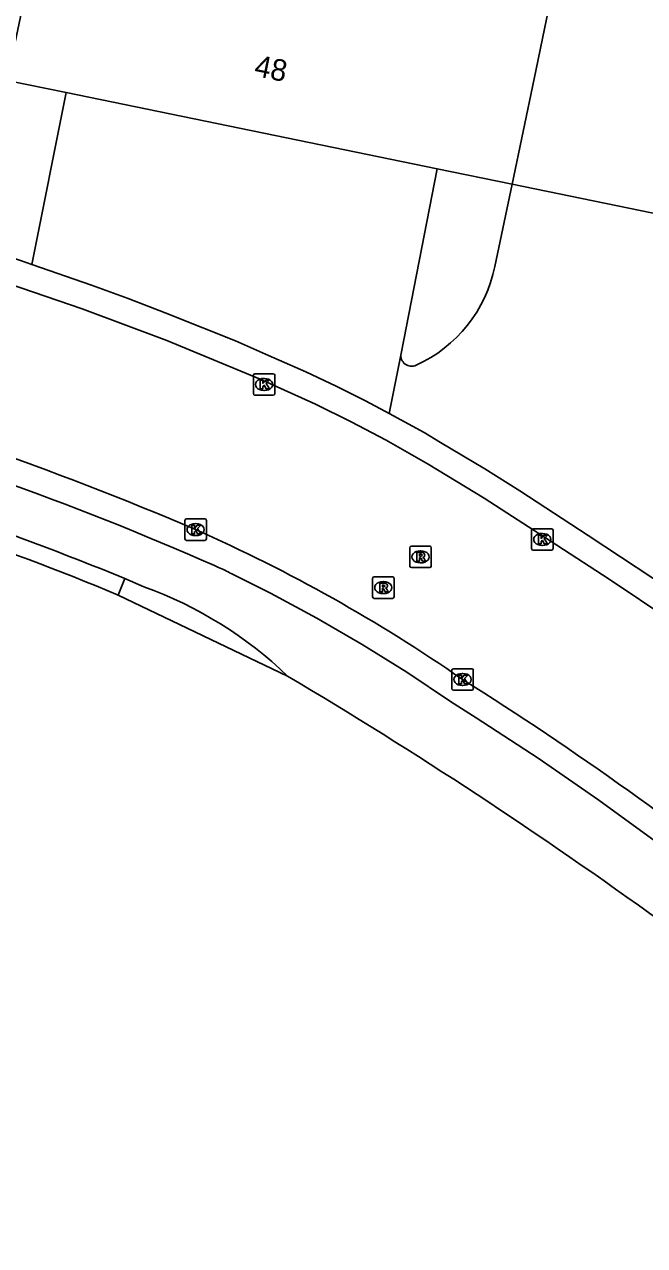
# Model space of a CAD drawing. Extents: x 157692 to 159670, y 381454 to 383289.
# Drawn here: x 159278.5 to 159307.4, y 382738.3 to 382795.1 of the extents above; entities that cross this region are included whole.
import ezdxf

# ---------------------------------------------------------------- set-up
doc = ezdxf.new("R2010")
doc.units = 0
for name, color, linetype in [('IMGEO_Groenvoorziening', 7, 'Continuous'), ('IMGEO_Kolk', 7, 'Continuous'), ('IMGEO_Pand', 7, 'Continuous'), ('IMGEO_Pand_nummerreeks', 7, 'Continuous'), ('IMGEO_Parkeervlak_open', 7, 'Continuous'), ('IMGEO_Rijbaan_lokaal_open', 7, 'Continuous'), ('IMGEO_Rioolput', 7, 'Continuous'), ('IMGEO_Voetpad_open', 7, 'Continuous')]:
    doc.layers.add(name, color=color, linetype=linetype)

msp = doc.modelspace()

# ---------------------------------------------------------------- linework, layer by layer
at = {"layer": 'IMGEO_Groenvoorziening'}
msp.add_lwpolyline([(159290.791, 382764.765), (159282.91, 382768.526)], dxfattribs=at)
at = {"layer": 'IMGEO_Kolk'}
for p, q in [((159289.195, 382777.895), (159289.195, 382778.747)), ((159289.27, 382778.821), (159290.122, 382778.821)), ((159289.683, 382778.601), (159289.708, 382778.601)), ((159290.196, 382778.747), (159290.196, 382777.895)), ((159290.122, 382777.821), (159289.27, 382777.821)), ((159289.706, 382778.041), (159289.681, 382778.041)), ((159286.084, 382772.073), (159286.936, 382772.073)), ((159286.009, 382771.147), (159286.009, 382771.999)), ((159286.497, 382771.853), (159286.522, 382771.853)), ((159287.01, 382771.999), (159287.01, 382771.147)), ((159302.138, 382770.688), (159302.138, 382771.54)), ((159302.213, 382771.614), (159303.065, 382771.614)), ((159303.139, 382771.54), (159303.139, 382770.688)), ((159286.936, 382771.073), (159286.084, 382771.073)), ((159286.52, 382771.293), (159286.495, 382771.293)), ((159302.626, 382771.394), (159302.651, 382771.394)), ((159303.065, 382770.614), (159302.213, 382770.614)), ((159302.649, 382770.834), (159302.624, 382770.834)), ((159298.429, 382764.178), (159298.429, 382765.03)), ((159298.504, 382765.104), (159299.356, 382765.104)), ((159298.917, 382764.884), (159298.942, 382764.884)), ((159299.43, 382765.03), (159299.43, 382764.178)), ((159298.94, 382764.324), (159298.915, 382764.324)), ((159299.356, 382764.104), (159298.504, 382764.104))]:
    msp.add_line(p, q, dxfattribs=at)
for points in [[(159289.195, 382777.895), (159289.195, 382778.747)], [(159289.27, 382778.821), (159290.122, 382778.821)], [(159289.516, 382778.521), (159289.639, 382778.521), (159289.639, 382778.37), (159289.769, 382778.521), (159289.933, 382778.521), (159289.787, 382778.37), (159289.94, 382778.121), (159289.788, 382778.121), (159289.703, 382778.285), (159289.639, 382778.218), (159289.639, 382778.121), (159289.516, 382778.121), (159289.516, 382778.521)], [(159290.196, 382778.747), (159290.196, 382777.895)], [(159290.122, 382777.821), (159289.27, 382777.821)], [(159286.084, 382772.073), (159286.936, 382772.073)], [(159286.009, 382771.147), (159286.009, 382771.999)], [(159286.33, 382771.773), (159286.453, 382771.773), (159286.453, 382771.622), (159286.583, 382771.773), (159286.747, 382771.773), (159286.601, 382771.622), (159286.754, 382771.373), (159286.602, 382771.373), (159286.517, 382771.537), (159286.453, 382771.47), (159286.453, 382771.373), (159286.33, 382771.373), (159286.33, 382771.773)], [(159287.01, 382771.999), (159287.01, 382771.147)], [(159302.138, 382770.688), (159302.138, 382771.54)], [(159302.213, 382771.614), (159303.065, 382771.614)], [(159303.139, 382771.54), (159303.139, 382770.688)], [(159286.936, 382771.073), (159286.084, 382771.073)], [(159302.459, 382771.314), (159302.582, 382771.314), (159302.582, 382771.163), (159302.712, 382771.314), (159302.876, 382771.314), (159302.73, 382771.163), (159302.883, 382770.914), (159302.731, 382770.914), (159302.646, 382771.078), (159302.582, 382771.011), (159302.582, 382770.914), (159302.459, 382770.914), (159302.459, 382771.314)], [(159303.065, 382770.614), (159302.213, 382770.614)], [(159298.429, 382764.178), (159298.429, 382765.03)], [(159298.504, 382765.104), (159299.356, 382765.104)], [(159298.75, 382764.804), (159298.873, 382764.804), (159298.873, 382764.653), (159299.003, 382764.804), (159299.167, 382764.804), (159299.021, 382764.653), (159299.174, 382764.404), (159299.022, 382764.404), (159298.937, 382764.568), (159298.873, 382764.501), (159298.873, 382764.404), (159298.75, 382764.404), (159298.75, 382764.804)], [(159299.43, 382765.03), (159299.43, 382764.178)], [(159299.356, 382764.104), (159298.504, 382764.104)]]:
    msp.add_lwpolyline(points, dxfattribs=at)
for centre, start, end in [((159289.272, 382778.745), 91.552, 178.448), ((159289.272, 382778.745), 91.552, 178.448), ((159290.12, 382778.745), 1.552, 88.448), ((159290.12, 382778.745), 1.552, 88.448), ((159289.272, 382777.897), 181.552, 268.448), ((159289.272, 382777.897), 181.552, 268.448), ((159290.12, 382777.897), 271.552, 358.448), ((159290.12, 382777.897), 271.552, 358.448), ((159286.086, 382771.997), 91.552, 178.448), ((159286.086, 382771.997), 91.552, 178.448), ((159286.934, 382771.997), 1.552, 88.448), ((159286.934, 382771.997), 1.552, 88.448), ((159302.215, 382771.538), 91.552, 178.448), ((159302.215, 382771.538), 91.552, 178.448), ((159303.063, 382771.538), 1.552, 88.448), ((159303.063, 382771.538), 1.552, 88.448), ((159286.086, 382771.149), 181.552, 268.448), ((159286.086, 382771.149), 181.552, 268.448), ((159286.934, 382771.149), 271.552, 358.448), ((159286.934, 382771.149), 271.552, 358.448), ((159302.215, 382770.69), 181.552, 268.448), ((159302.215, 382770.69), 181.552, 268.448), ((159303.063, 382770.69), 271.552, 358.448), ((159303.063, 382770.69), 271.552, 358.448), ((159298.506, 382765.028), 91.552, 178.448), ((159298.506, 382765.028), 91.552, 178.448), ((159299.354, 382765.028), 1.552, 88.448), ((159299.354, 382765.028), 1.552, 88.448), ((159298.506, 382764.18), 181.552, 268.448), ((159298.506, 382764.18), 181.552, 268.448), ((159299.354, 382764.18), 271.552, 358.448), ((159299.354, 382764.18), 271.552, 358.448)]:
    msp.add_arc(centre, 0.0765, start, end, dxfattribs=at)
for centre, major_axis, ratio, start_param, end_param in [((159289.682, 382778.321), (-0.387, 0.002), 0.722429, 4.712389, 7.853982), ((159289.707, 382778.321), (-0.39, 0.002), 0.717154, 1.570796, 4.712389), ((159286.496, 382771.573), (-0.387, 0.002), 0.722429, 4.712389, 7.853982), ((159286.521, 382771.573), (-0.39, 0.002), 0.717154, 1.570796, 4.712389), ((159302.625, 382771.114), (-0.387, 0.002), 0.722429, 4.712389, 7.853982), ((159302.65, 382771.114), (-0.39, 0.002), 0.717154, 1.570796, 4.712389), ((159298.916, 382764.604), (-0.387, 0.002), 0.722429, 4.712389, 7.853982), ((159298.941, 382764.604), (-0.39, 0.002), 0.717154, 1.570796, 4.712389)]:
    msp.add_ellipse(centre, major_axis=major_axis, ratio=ratio, start_param=start_param, end_param=end_param, dxfattribs=at)
at = {"layer": 'IMGEO_Pand'}
for points in [[(159277.834, 382792.902), (159278.758, 382797.353), (159286.987, 382837.021), (159310.468, 382832.212), (159302.256, 382792.532), (159301.242, 382787.635)], [(159280.49, 382791.893), (159277.742, 382792.457), (159277.834, 382792.902)], [(159297.752, 382788.351), (159280.49, 382791.893)], [(159301.242, 382787.635), (159297.752, 382788.351)]]:
    msp.add_lwpolyline(points, dxfattribs=at)
at = {"layer": 'IMGEO_Parkeervlak_open'}
for points in [[(159296.066, 382779.754), (159297.752, 382788.351)], [(159284.102, 382768.919), (159283.221, 382769.294)]]:
    msp.add_lwpolyline(points, dxfattribs=at)
for centre, radius, start, end in [((159277.559, 382750.921), 19.151, 46.2955, 70.0223), ((159171.757, 382564.691), 232.806, 54.13169, 59.24955)]:
    msp.add_arc(centre, radius, start, end, dxfattribs=at)
at = {"layer": 'IMGEO_Rijbaan_lokaal_open'}
msp.add_lwpolyline([(159276.089, 382783.595), (159281.235, 382781.843), (159285.176, 382780.365), (159289.516, 382778.565), (159292.084, 382777.402), (159293.752, 382776.585), (159295.38, 382775.728), (159297.329, 382774.608), (159299.936, 382773.041), (159303.319, 382770.856), (159305.75, 382769.263), (159308.616, 382767.345)], dxfattribs=at)
for centre, radius, start, end in [((159230.265, 382640.69), 142.455, 66.7447, 75.50437), ((159256.334, 382703.229), 74.707, 55.23896, 66.1766), ((159220.384, 382639.062), 148.088, 50.76264, 57.96803)]:
    msp.add_arc(centre, radius, start, end, dxfattribs=at)
at = {"layer": 'IMGEO_Rioolput'}
for p, q in [((159296.472, 382769.88), (159296.472, 382770.732)), ((159296.547, 382770.806), (159297.399, 382770.806)), ((159296.96, 382770.586), (159296.985, 382770.586)), ((159297.473, 382770.732), (159297.473, 382769.88)), ((159297.399, 382769.806), (159296.547, 382769.806)), ((159296.983, 382770.026), (159296.958, 382770.026)), ((159294.74, 382768.451), (159294.74, 382769.303)), ((159294.815, 382769.377), (159295.667, 382769.377)), ((159295.741, 382769.303), (159295.741, 382768.451)), ((159295.228, 382769.157), (159295.253, 382769.157)), ((159295.667, 382768.377), (159294.815, 382768.377)), ((159295.251, 382768.597), (159295.226, 382768.597))]:
    msp.add_line(p, q, dxfattribs=at)
for points in [[(159296.472, 382769.88), (159296.472, 382770.732)], [(159296.547, 382770.806), (159297.399, 382770.806)], [(159297.061, 382770.504), (159296.809, 382770.506), (159296.809, 382770.106)], [(159296.987, 382770.425), (159296.933, 382770.425), (159296.933, 382770.344)], [(159297.473, 382770.732), (159297.473, 382769.88)], [(159297.399, 382769.806), (159296.547, 382769.806)], [(159296.809, 382770.106), (159296.933, 382770.106), (159296.933, 382770.268), (159296.944, 382770.268)], [(159296.933, 382770.344), (159296.985, 382770.344)], [(159296.991, 382770.239), (159297.062, 382770.106), (159297.202, 382770.106), (159297.137, 382770.232)], [(159294.74, 382768.451), (159294.74, 382769.303)], [(159294.815, 382769.377), (159295.667, 382769.377)], [(159295.741, 382769.303), (159295.741, 382768.451)], [(159295.329, 382769.075), (159295.077, 382769.077), (159295.077, 382768.677)], [(159295.077, 382768.677), (159295.201, 382768.677), (159295.201, 382768.839), (159295.212, 382768.839)], [(159295.255, 382768.996), (159295.201, 382768.996), (159295.201, 382768.915)], [(159295.201, 382768.915), (159295.253, 382768.915)], [(159295.259, 382768.81), (159295.33, 382768.677), (159295.47, 382768.677), (159295.405, 382768.803)], [(159295.667, 382768.377), (159294.815, 382768.377)]]:
    msp.add_lwpolyline(points, dxfattribs=at)
for centre, radius, start, end in [((159296.549, 382770.73), 0.0765, 91.552, 178.448), ((159296.549, 382770.73), 0.0765, 91.552, 178.448), ((159296.993, 382770.329), 0.0964, 77.0061, 93.1865), ((159297.007, 382770.386), 0.0378, 276.6634, 79.6772), ((159297.06, 382770.394), 0.109, 350.3612, 89.416), ((159297.058, 382770.394), 0.112, 277.5842, 350.9817), ((159297.397, 382770.73), 0.0765, 1.552, 88.448), ((159297.397, 382770.73), 0.0765, 1.552, 88.448), ((159296.549, 382769.882), 0.0765, 181.552, 268.448), ((159296.549, 382769.882), 0.0765, 181.552, 268.448), ((159296.943, 382770.215), 0.0533, 26.0293, 88.6989), ((159296.969, 382770.533), 0.19, 274.7715, 282.9687), ((159297.042, 382770.179), 0.108, 29.5134, 73.7905), ((159297.397, 382769.882), 0.0765, 271.552, 358.448), ((159297.397, 382769.882), 0.0765, 271.552, 358.448), ((159294.817, 382769.301), 0.0765, 91.552, 178.448), ((159294.817, 382769.301), 0.0765, 91.552, 178.448), ((159295.665, 382769.301), 0.0765, 1.552, 88.448), ((159295.665, 382769.301), 0.0765, 1.552, 88.448), ((159295.211, 382768.786), 0.0533, 26.0293, 88.6989), ((159295.237, 382769.104), 0.19, 274.7715, 282.9687), ((159295.261, 382768.9), 0.0964, 77.0061, 93.1865), ((159295.275, 382768.957), 0.0378, 276.6634, 79.6772), ((159295.328, 382768.965), 0.109, 350.3612, 89.416), ((159295.326, 382768.965), 0.112, 277.5842, 350.9817), ((159295.31, 382768.75), 0.108, 29.5134, 73.7905), ((159294.817, 382768.453), 0.0765, 181.552, 268.448), ((159294.817, 382768.453), 0.0765, 181.552, 268.448), ((159295.665, 382768.453), 0.0765, 271.552, 358.448), ((159295.665, 382768.453), 0.0765, 271.552, 358.448)]:
    msp.add_arc(centre, radius, start, end, dxfattribs=at)
for centre, major_axis, ratio, start_param, end_param in [((159296.959, 382770.306), (-0.387, 0.002), 0.722429, 4.712389, 7.853982), ((159296.984, 382770.306), (-0.39, 0.002), 0.717154, 1.570796, 4.712389), ((159295.227, 382768.877), (-0.387, 0.002), 0.722429, 4.712389, 7.853982), ((159295.252, 382768.877), (-0.39, 0.002), 0.717154, 1.570796, 4.712389)]:
    msp.add_ellipse(centre, major_axis=major_axis, ratio=ratio, start_param=start_param, end_param=end_param, dxfattribs=at)
at = {"layer": 'IMGEO_Voetpad_open'}
for points in [[(159280.49, 382791.893), (159278.891, 382783.905)], [(159301.242, 382787.635), (159300.432, 382783.811)], [(159301.242, 382787.635), (159334.327, 382780.83), (159335.985, 382777.323), (159339.153, 382770.625)], [(159268.091, 382787.106), (159269.672, 382786.684), (159273.113, 382785.705), (159275.958, 382784.877), (159278.359, 382784.09), (159278.891, 382783.905)], [(159278.891, 382783.905), (159281.663, 382782.938), (159283.363, 382782.318), (159285.088, 382781.659), (159286.838, 382780.956), (159288.363, 382780.345), (159289.897, 382779.673), (159291.633, 382778.912), (159293.05, 382778.241), (159294.417, 382777.566), (159295.315, 382777.075), (159295.518, 382776.964)], [(159295.518, 382776.964), (159296.066, 382779.754)], [(159295.518, 382776.964), (159297.135, 382776.086), (159297.895, 382775.62), (159299.964, 382774.405), (159301.594, 382773.383), (159304.78, 382771.295), (159307.786, 382769.316), (159309.035, 382768.496), (159310.449, 382767.485), (159310.968, 382767.123)], [(159287.389, 382769.9), (159287.58, 382769.817)], [(159283.221, 382769.294), (159282.91, 382768.526)], [(159288.159, 382769.525), (159289.994, 382768.618), (159292.148, 382767.462), (159294.264, 382766.237), (159296.338, 382764.944), (159298.369, 382763.583), (159299.564, 382762.828), (159302.442, 382760.941), (159305.276, 382758.987), (159308.064, 382756.969), (159310.804, 382754.886), (159313.495, 382752.74), (159315.188, 382751.351), (159316.739, 382750), (159317.825, 382749.079), (159320.507, 382746.698), (159323.198, 382744.203), (159325.833, 382741.65), (159328.413, 382739.04), (159328.557, 382738.887), (159330.172, 382737.101), (159331.728, 382735.262), (159332.194, 382734.694), (159332.882, 382733.773)]]:
    msp.add_lwpolyline(points, dxfattribs=at)
for centre, radius, start, end in [((159294.085, 382785.106), 6.477, 294.4941, 348.4634), ((159296.563, 382779.67), 0.504, 170.456, 294.4382), ((159229.58, 382638.903), 143.186, 66.18834, 74.9377), ((159227.795, 382634.385), 145.851, 67.66523, 74.89549), ((159233.008, 382648.749), 129.757, 67.38213, 75.29248), ((159285.52, 382765.011), 5.229, 59.6823, 66.7925)]:
    msp.add_arc(centre, radius, start, end, dxfattribs=at)

# ---------------------------------------------------------------- texts
at = {"layer": 'IMGEO_Pand_nummerreeks'}
msp.add_text('48', height=1, rotation=348.4043, dxfattribs=at).set_placement((159289.192, 382792.681))

doc.saveas('drawing.dxf')
